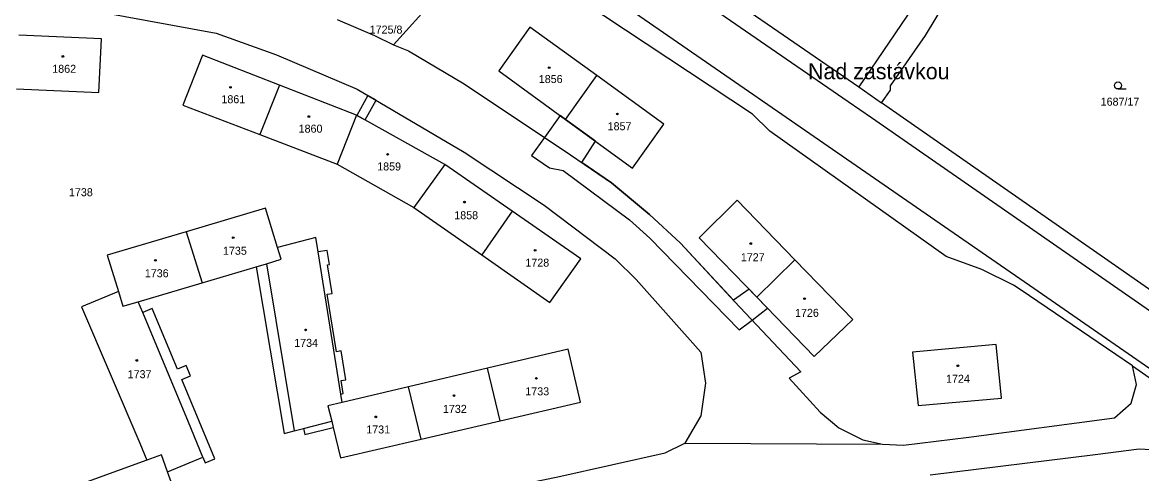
# Model space of a CAD drawing. Extents: x -869103 to -863415, y -1015889 to -1012477.
# Drawn here: x -865593.3 to -865355.6, y -1014546.5 to -1014450.6 of the extents above; entities that cross this region are included whole.
import ezdxf

# ---------------------------------------------------------------- set-up
doc = ezdxf.new("R2010")
doc.units = 0
for name, color, linetype in [('Hranice parcel', 7, 'Continuous'), ('Parcelní čísla', 7, 'Continuous'), ('Pop  PČ popisy', 7, 'Continuous'), ('Vnitřní kresba', 7, 'Continuous'), ('Věcná břemena k části', 7, 'Continuous'), ('Značky budov', 7, 'Continuous'), ('Značky kultur', 7, 'Continuous')]:
    doc.layers.add(name, color=color, linetype=linetype)

msp = doc.modelspace()

# ---------------------------------------------------------------- linework, layer by layer
at = {"layer": 'Hranice parcel'}
for p, q in [((-865391.45, -1014428.59), (-865415.6, -1014464.32)), ((-865450.12, -1014440.53), (-865415.6, -1014464.32)), ((-865477.9, -1014471.26), (-865471.28, -1014461.93)), ((-865538.68, -1014463.95), (-865542.86, -1014474.45)), ((-865522.3, -1014470.34), (-865538.68, -1014463.95)), ((-865415.6, -1014464.32), (-865410.78, -1014467.72)), ((-865352.48, -1014508.32), (-865410.78, -1014467.72)), ((-865522.3, -1014470.34), (-865526.4, -1014480.75)), ((-865503.53, -1014480.79), (-865522.3, -1014470.34)), ((-865542.86, -1014474.45), (-865526.4, -1014480.75)), ((-865526.4, -1014480.75), (-865510.11, -1014489.97)), ((-865503.53, -1014480.79), (-865510.11, -1014489.97)), ((-865489.25, -1014490.71), (-865503.53, -1014480.79)), ((-865510.11, -1014489.97), (-865495.72, -1014500.02)), ((-865489.25, -1014490.71), (-865495.72, -1014500.02)), ((-865558.47, -1014495.07), (-865555.13, -1014505.93)), ((-865530.97, -1014496.32), (-865539.09, -1014498.41)), ((-865429.19, -1014501.04), (-865437.31, -1014508.98)), ((-865555.13, -1014505.93), (-865543.66, -1014502.53)), ((-865568.68, -1014509.94), (-865555.13, -1014505.93)), ((-865494.48, -1014524.06), (-865511.26, -1014528.01)), ((-865491.83, -1014535.24), (-865494.48, -1014524.06)), ((-865357.52, -1014523.56), (-865325.86, -1014545.85)), ((-865511.26, -1014528.01), (-865525.34, -1014531.32)), ((-865508.61, -1014539.14), (-865511.26, -1014528.01)), ((-865508.61, -1014539.14), (-865491.83, -1014535.24)), ((-865452.57, -1014540.01), (-865410.62, -1014540.23)), ((-865566.83, -1014543.6), (-865580.27, -1014548.45))]:
    msp.add_line(p, q, dxfattribs=at)
for points in [[(-865586.2, -1014340.97), (-865568.61, -1014352.83), (-865548.76, -1014371.49), (-865513.98, -1014401.45), (-865493.87, -1014415.22), (-865485.97, -1014420.37), (-865460.37, -1014438.12), (-865417.86, -1014467.44), (-865412.93, -1014470.85), (-865354.57, -1014511.35), (-865342.01, -1014520.28), (-865334.03, -1014523.73), (-865330.83, -1014524.73)], [(-865596.39, -1014345.46), (-865576.04, -1014358.45), (-865524.18, -1014405.18), (-865506.27, -1014418.44), (-865467.19, -1014445.76), (-865431.98, -1014470.08), (-865397.41, -1014493.99), (-865378.47, -1014507.09), (-865321.1, -1014546.81)], [(-865434.51, -1014473.73), (-865438.2, -1014470.12), (-865469.77, -1014449.21), (-865509.48, -1014422.72), (-865527.49, -1014409.6), (-865557.91, -1014382.56), (-865558.48, -1014382.17)], [(-865410.78, -1014467.72), (-865408.87, -1014465.04), (-865408.9, -1014464.1), (-865401.44, -1014453.4), (-865372.1, -1014404.68), (-865371.15, -1014403.1)], [(-865514.48, -1014455.37), (-865505.75, -1014445.7), (-865511.3, -1014441.87)], [(-865592.22, -1014447.25), (-865580.75, -1014447.65), (-865552.12, -1014452.94)], [(-865526.46, -1014450.03), (-865525.31, -1014450.48), (-865523.44, -1014451.31), (-865518.52, -1014453.42), (-865514.48, -1014455.37)], [(-865471.28, -1014461.93), (-865485.52, -1014451.6), (-865492.12, -1014460.94), (-865477.9, -1014471.26)], [(-865594.57, -1014464.74), (-865577.03, -1014465.5), (-865576.51, -1014454.14), (-865594.04, -1014453.35)], [(-865552.12, -1014452.94), (-865539.31, -1014457.51), (-865522.2, -1014464.78), (-865499.42, -1014478.16), (-865482.47, -1014489.41), (-865467.39, -1014500.82), (-865462.95, -1014505.22)], [(-865514.48, -1014455.37), (-865511.29, -1014456.67), (-865499.43, -1014463.7), (-865476.86, -1014478.77), (-865468.15, -1014484.73), (-865460.11, -1014491.44), (-865453.52, -1014497.51), (-865442.01, -1014509.92), (-865427.94, -1014524.85)], [(-865538.68, -1014463.95), (-865555.06, -1014457.56), (-865559.23, -1014468.19), (-865542.86, -1014474.45)], [(-865477.9, -1014471.26), (-865463.68, -1014481.57), (-865457.04, -1014472.25), (-865471.28, -1014461.93)], [(-865382.79, -1014506.44), (-865389.47, -1014503.07), (-865397.04, -1014500.31), (-865434.51, -1014473.73)], [(-865429.19, -1014501.04), (-865441.44, -1014488.38), (-865449.53, -1014496.4), (-865437.31, -1014508.98)], [(-865539.09, -1014498.41), (-865541.66, -1014490.06), (-865558.47, -1014495.07)], [(-865495.72, -1014500.02), (-865481.23, -1014510.13), (-865474.7, -1014500.81), (-865489.25, -1014490.71)], [(-865558.47, -1014495.07), (-865575.27, -1014500.08), (-865572.9, -1014507.79)], [(-865525.34, -1014531.32), (-865525.63, -1014529.55), (-865525.13, -1014529.47), (-865525.58, -1014526.69), (-865524.58, -1014526.53), (-865525.56, -1014520.41), (-865526.56, -1014520.57), (-865528.52, -1014508.34), (-865527.52, -1014508.18), (-865528.49, -1014502.12), (-865528.05, -1014502.05), (-865528.52, -1014499.07), (-865530.48, -1014499.38), (-865530.97, -1014496.32)], [(-865543.66, -1014502.53), (-865541.47, -1014501.88), (-865538.31, -1014500.94), (-865539.09, -1014498.41)], [(-865437.31, -1014508.98), (-865425.09, -1014521.56), (-865416.93, -1014513.69), (-865429.19, -1014501.04)], [(-865543.66, -1014502.53), (-865537.67, -1014537.93), (-865535.58, -1014537.39), (-865533.61, -1014536.88), (-865533.28, -1014538.16), (-865527.26, -1014536.65)], [(-865462.95, -1014505.22), (-865449.15, -1014520.68), (-865448.16, -1014527.21), (-865449.16, -1014534.2), (-865452.57, -1014540.01)], [(-865572.9, -1014507.79), (-865580.75, -1014511.01), (-865568.32, -1014539.96), (-865566.83, -1014543.6)], [(-865572.9, -1014507.79), (-865571.94, -1014510.91), (-865568.68, -1014509.94)], [(-865357.52, -1014523.56), (-865381.13, -1014507.52), (-865382.79, -1014506.44)], [(-865562.43, -1014546.11), (-865554.93, -1014542.99), (-865554.44, -1014544.16), (-865552.43, -1014543.33), (-865559.44, -1014526.49), (-865557.59, -1014525.72), (-865558.51, -1014523.51), (-865560.35, -1014524.28), (-865565.71, -1014511.4), (-865567.73, -1014512.24), (-865568.68, -1014509.94)], [(-865491.83, -1014535.24), (-865474.75, -1014531.26), (-865477.37, -1014520.04), (-865494.48, -1014524.06)], [(-865386.47, -1014519.01), (-865404.2, -1014520.69), (-865403.02, -1014531.99), (-865385.29, -1014530.4), (-865386.47, -1014519.01)], [(-865427.94, -1014524.85), (-865430.43, -1014526.16), (-865423.87, -1014533.43), (-865419.89, -1014536.72)], [(-865410.62, -1014540.23), (-865406.15, -1014540.39), (-865392.23, -1014538.7), (-865361.33, -1014534.61), (-865357.77, -1014531.46), (-865356.63, -1014527.52), (-865357.52, -1014523.56)], [(-865525.34, -1014531.32), (-865528.38, -1014532.03), (-865527.58, -1014535.34), (-865527.26, -1014536.65)], [(-865527.26, -1014536.65), (-865525.7, -1014543.12), (-865508.61, -1014539.14)], [(-865419.89, -1014536.72), (-865414.75, -1014539.29), (-865410.62, -1014540.23)], [(-865513.04, -1014553.99), (-865479.59, -1014547.15), (-865456.77, -1014542.05), (-865452.57, -1014540.01)], [(-865325.86, -1014545.85), (-865334.04, -1014543.62), (-865334.98, -1014543.36), (-865337.62, -1014542.91), (-865345.66, -1014541.8), (-865356.07, -1014541.29), (-865365.46, -1014542.45), (-865400.5, -1014546.8)], [(-865562.43, -1014546.11), (-865563.75, -1014542.49), (-865566.83, -1014543.6)], [(-865576.35, -1014559.16), (-865559.83, -1014553.21), (-865562.43, -1014546.11)]]:
    msp.add_lwpolyline(points, dxfattribs=at)
at = {"layer": 'Vnitřní kresba'}
for p, q in [((-865525.63, -1014529.55), (-865530.48, -1014499.38)), ((-865541.47, -1014501.88), (-865535.58, -1014537.39)), ((-865558.03, -1014535.54), (-865567.73, -1014512.24)), ((-865554.93, -1014542.99), (-865558.03, -1014535.54)), ((-865533.61, -1014536.88), (-865527.58, -1014535.34))]:
    msp.add_line(p, q, dxfattribs=at)
at = {"layer": 'Věcná břemena k části'}
for points in [[(-865522.25, -1014470.37), (-865520.5, -1014471.34), (-865518.16, -1014467.15), (-865519.88, -1014466.14)], [(-865485.13, -1014478.92), (-865481.31, -1014481.52), (-865478.43, -1014482.05), (-865464.34, -1014492.52), (-865459.98, -1014496.42), (-865441.07, -1014515.95), (-865438.31, -1014513.85), (-865435.02, -1014511.34), (-865437.31, -1014508.98), (-865438.95, -1014507.29), (-865442.26, -1014509.65), (-865453.52, -1014497.51), (-865460.11, -1014491.44), (-865468.15, -1014484.73), (-865474.46, -1014480.41), (-865471.55, -1014475.86), (-865477.9, -1014471.26), (-865479.09, -1014470.4), (-865482.4, -1014475.07)]]:
    msp.add_lwpolyline(points, close=True, dxfattribs=at)
at = {"layer": 'Značky budov'}
for centre in [(-865584.69, -1014457.85), (-865481.38, -1014460.23), (-865549.08, -1014464.42), (-865532.44, -1014470.62), (-865466.91, -1014470.06), (-865515.7, -1014478.66), (-865499.39, -1014488.8), (-865548.5, -1014496.36), (-865484.38, -1014499.02), (-865438.57, -1014497.59), (-865565.02, -1014501.15), (-865427.15, -1014509.31), (-865533.13, -1014515.93), (-865568.98, -1014522.42), (-865394.59, -1014523.55), (-865484.12, -1014526.22), (-865501.62, -1014529.87), (-865518.23, -1014534.41)]:
    msp.add_circle(centre, 0.175, dxfattribs=at)
at = {"layer": 'Značky kultur'}
msp.add_line((-865360.57, -1014464.76), (-865358.82, -1014464.76), dxfattribs=at)
msp.add_circle((-865360.57, -1014464.01), 0.75, dxfattribs=at)

# ---------------------------------------------------------------- texts
at = {"layer": 'Parcelní čísla'}
for s, p in [('1725/8', (-865519.52, -1014453)), ('1862', (-865586.94, -1014461.33)), ('1856', (-865483.6, -1014463.5)), ('1861', (-865551.01, -1014467.79)), ('1687/17', (-865364.26, -1014468.31)), ('1860', (-865534.61, -1014474.04)), ('1857', (-865468.98, -1014473.52)), ('1859', (-865517.92, -1014482.07)), ('1738', (-865583.39, -1014487.54)), ('1858', (-865501.55, -1014492.43)), ('1735', (-865550.68, -1014499.97)), ('1728', (-865486.45, -1014502.5)), ('1727', (-865440.69, -1014501.35)), ('1736', (-865567.28, -1014504.75)), ('1726', (-865429.17, -1014513.16)), ('1734', (-865535.55, -1014519.54)), ('1737', (-865570.92, -1014526.19)), ('1724', (-865397.1, -1014527.16)), ('1733', (-865486.46, -1014529.83)), ('1732', (-865503.96, -1014533.56)), ('1731', (-865520.24, -1014537.93))]:
    msp.add_text(s, height=1.7, dxfattribs=at).set_placement(p)
at = {"layer": 'Pop  PČ popisy'}
msp.add_text('Nad zastávkou', height=3.4, dxfattribs=at).set_placement((-865426.42, -1014462.7))

doc.saveas('drawing.dxf')
